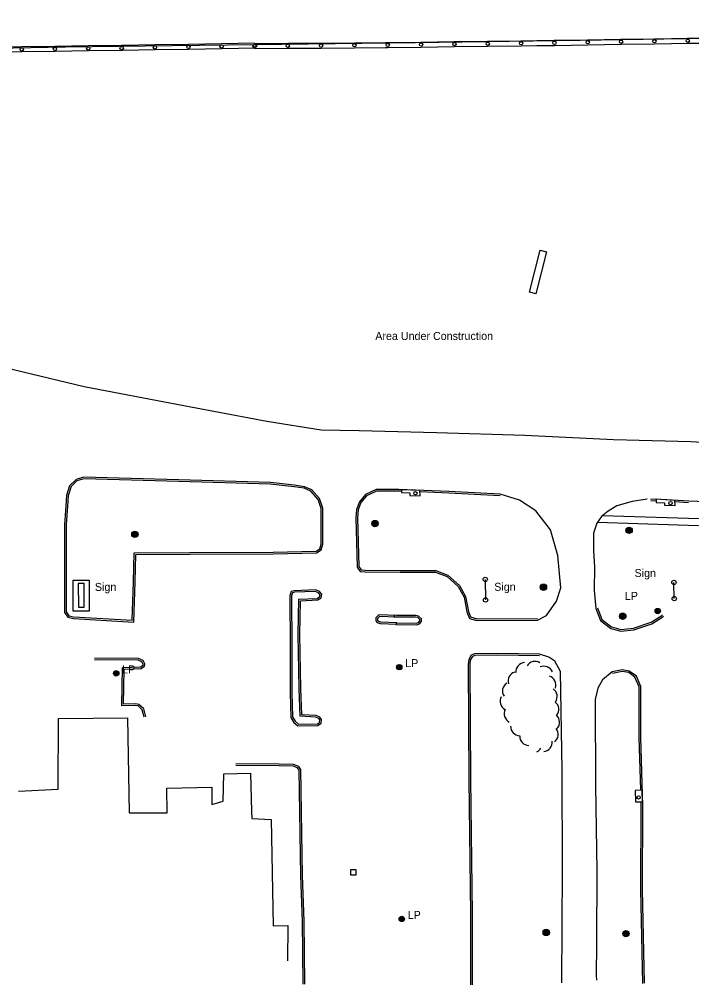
# Model space of a CAD drawing. Extents: x 2402803 to 2427059, y 6985292 to 6997652.
# Drawn here: x 2425135 to 2425538, y 6990903 to 6991482 of the extents above; entities that cross this region are included whole.
import ezdxf

# ---------------------------------------------------------------- set-up
doc = ezdxf.new("R2010")
doc.units = 0
for name, color, linetype in [('p_dtm sidewalk', 7, 'Continuous'), ('p_road - paved curb', 7, 'Continuous'), ('p_road bridge end', 7, 'Continuous'), ('p_road conc barrier', 7, 'Continuous'), ('p_structure building', 7, 'Continuous'), ('p_structure general', 7, 'Continuous'), ('p_structure ruins', 7, 'Continuous'), ('p_structure sign', 7, 'Continuous'), ('p_utility manhole', 7, 'Continuous'), ('p_veg woods', 7, 'Continuous')]:
    doc.layers.add(name, color=color, linetype=linetype)

msp = doc.modelspace()

# ---------------------------------------------------------------- linework, layer by layer
at = {"layer": 'p_dtm sidewalk'}
for points in [[(2425652.12, 6991177.58), (2425638.68, 6991178.64), (2425587.66, 6991180.69), (2425523.6, 6991182.68), (2425484.65, 6991183.87)], [(2425481.82, 6991180.18), (2425578.52, 6991176.96), (2425652.8, 6991174.56)]]:
    msp.add_lwpolyline(points, dxfattribs=at)
at = {"layer": 'p_road - paved curb'}
for points in [[(2425276.44, 6991466.64), (2425372.43, 6991467.86), (2425471.48, 6991469.18), (2425559.27, 6991470.58), (2425641.84, 6991471.87), (2425727.01, 6991473.08), (2425811.27, 6991473.81), (2425920.91, 6991475.23), (2426001.75, 6991476.08), (2426091.45, 6991477.22), (2426168.48, 6991478.47), (2426291.39, 6991479.42), (2426376.85, 6991480.85), (2426458.81, 6991481.68)], [(2424085.62, 6991450.65), (2424135.44, 6991451.24), (2424220.78, 6991452.66), (2424315.02, 6991453.63), (2424400.96, 6991455.1), (2424480.6, 6991456.84), (2424555.83, 6991457.28), (2424637.01, 6991458.12), (2424713.17, 6991459.32), (2424798.89, 6991460.47), (2424879.38, 6991461.7), (2424960, 6991462.41), (2425033.66, 6991463.44), (2425099.83, 6991463.88), (2425162.63, 6991465.14), (2425226.38, 6991466.03), (2425276.44, 6991466.64)], [(2424087.82, 6991420.34), (2424133.75, 6991415.87), (2424179.79, 6991411.24), (2424235.26, 6991406.66), (2424287.31, 6991403.48), (2424341.52, 6991399.58), (2424409.08, 6991394.92), (2424475.81, 6991389.61), (2424552.95, 6991381.5), (2424617.23, 6991373.39), (2424688.36, 6991362.28), (2424762.81, 6991349.39), (2424827.94, 6991336.82), (2424909.98, 6991320.46), (2424972.25, 6991306.94), (2425041.09, 6991291.93), (2425100.58, 6991279.1), (2425173.89, 6991261.46), (2425230.4, 6991250.75), (2425283.52, 6991240.72)], [(2425283.52, 6991240.72), (2425316, 6991235.49), (2425338.86, 6991235.09), (2425385.28, 6991233.86), (2425438.18, 6991232.19), (2425491.29, 6991229.75), (2425537.8, 6991228.5), (2425597.1, 6991225)], [(2425285.6, 6991203.8), (2425230.7, 6991205.52), (2425173.57, 6991206.98), (2425169.02, 6991205.7), (2425165.12, 6991201.95), (2425163.23, 6991196.09), (2425162.94, 6991189.81), (2425162.15, 6991178.67), (2425162, 6991158.62), (2425161.98, 6991125.91), (2425164.09, 6991123.07), (2425167.39, 6991122.26), (2425203.67, 6991120.19), (2425204.43, 6991144.25), (2425204.77, 6991160.64), (2425237.23, 6991160.88), (2425287.24, 6991161.16)], [(2425285.57, 6991202.8), (2425230.67, 6991204.52), (2425173.7, 6991205.98), (2425169.53, 6991204.81), (2425165.99, 6991201.4), (2425164.22, 6991195.91), (2425163.94, 6991189.75), (2425163.15, 6991178.63), (2425163, 6991158.62), (2425162.98, 6991126.24), (2425164.68, 6991123.96), (2425167.54, 6991123.25), (2425202.7, 6991121.25), (2425203.43, 6991144.28), (2425203.79, 6991161.63), (2425237.22, 6991161.88), (2425287.23, 6991162.16)], [(2425287.22, 6991162.16), (2425312.95, 6991162.73), (2425315.17, 6991164.16), (2425316.03, 6991166.99), (2425316.09, 6991188.37), (2425314.17, 6991193.69), (2425309.75, 6991198.58), (2425305.77, 6991200.38), (2425299.77, 6991201.25), (2425285.49, 6991202.81)], [(2425287.24, 6991161.16), (2425313.25, 6991161.74), (2425316.02, 6991163.52), (2425317.03, 6991166.84), (2425317.09, 6991188.54), (2425315.04, 6991194.21), (2425310.35, 6991199.41), (2425306.05, 6991201.35), (2425299.9, 6991202.24), (2425285.6, 6991203.8)], [(2425423.43, 6991196.94), (2425392.66, 6991198.48), (2425362.55, 6991199.73), (2425348.96, 6991199.66), (2425342.62, 6991196.6), (2425339.05, 6991192.32), (2425337.24, 6991187.68), (2425336.87, 6991182.77), (2425337.64, 6991153.16), (2425339.38, 6991150.57), (2425342.34, 6991150.38), (2425363.41, 6991150.19), (2425384.63, 6991150.07), (2425391.53, 6991147.45), (2425398.15, 6991141.45), (2425401.76, 6991135.15), (2425403.4, 6991126.22), (2425404.97, 6991122.39), (2425409.46, 6991121.1), (2425445.71, 6991121.28)], [(2425364.13, 6991198.66), (2425362.53, 6991198.73), (2425349.19, 6991198.66), (2425343.25, 6991195.79), (2425339.92, 6991191.8), (2425338.23, 6991187.46), (2425337.87, 6991182.75), (2425338.63, 6991153.48), (2425339.94, 6991151.54), (2425342.38, 6991151.38), (2425363.42, 6991151.19), (2425384.82, 6991151.07), (2425392.06, 6991148.32), (2425398.94, 6991142.08), (2425402.71, 6991135.5), (2425404.36, 6991126.5), (2425405.71, 6991123.22), (2425409.6, 6991122.1), (2425445.71, 6991122.28)], [(2425423.38, 6991195.94), (2425392.61, 6991197.48), (2425375.4, 6991198.2)], [(2425445.71, 6991121.28), (2425451.11, 6991124.11), (2425457.28, 6991132.66), (2425459.7, 6991140.62), (2425457.98, 6991160.16), (2425453.65, 6991175.44), (2425444.7, 6991186.97), (2425435.04, 6991193.28), (2425423.43, 6991196.94)], [(2425511.66, 6991193.81), (2425502.61, 6991192.44), (2425493.29, 6991189.89), (2425488.17, 6991186.68), (2425484.15, 6991183.47), (2425481.33, 6991179.48), (2425479.48, 6991173.5), (2425479.37, 6991162.73), (2425479.95, 6991153.32), (2425479.77, 6991139.36), (2425480.79, 6991128.37)], [(2425536.51, 6991192.77), (2425516.73, 6991193.92), (2425513.65, 6991193.58)], [(2425516.83, 6991192.92), (2425516.76, 6991192.92), (2425513.76, 6991192.59)], [(2425536.45, 6991191.77), (2425528.2, 6991192.25)], [(2425580.85, 6991191.21), (2425557.62, 6991191.79), (2425536.51, 6991192.77)], [(2425303.29, 6991112.64), (2425303.6, 6991132.97), (2425314.02, 6991133.41), (2425316, 6991134.78), (2425316.51, 6991136.87), (2425315, 6991138.59), (2425312.6, 6991139.51), (2425299.84, 6991139), (2425298.09, 6991138.51), (2425297.2, 6991136.17), (2425297.47, 6991105.1)], [(2425302.29, 6991112.66), (2425302.61, 6991133.93), (2425313.69, 6991134.4), (2425315.12, 6991135.39), (2425315.42, 6991136.6), (2425314.41, 6991137.74), (2425312.43, 6991138.5), (2425300, 6991138.01), (2425298.85, 6991137.68), (2425298.2, 6991135.99), (2425298.47, 6991105.11)], [(2425361.21, 6991124.17), (2425350.61, 6991124.42), (2425348.82, 6991122.62), (2425348.86, 6991121), (2425349.7, 6991119.81), (2425351.39, 6991119.23), (2425361.47, 6991118.94)], [(2425360.89, 6991119.77), (2425373.22, 6991119.44), (2425374.48, 6991119.91), (2425375.25, 6991120.88), (2425375.2, 6991121.73), (2425373.99, 6991122.82), (2425372.63, 6991123.18), (2425359.72, 6991123.17), (2425360.37, 6991124.77)], [(2425360.86, 6991118.77), (2425373.39, 6991118.44), (2425375.09, 6991119.07), (2425376.27, 6991120.55), (2425376.18, 6991122.2), (2425374.48, 6991123.73), (2425372.76, 6991124.18), (2425361.21, 6991124.17), (2425361.3, 6991124.39)], [(2425480.79, 6991128.37), (2425483.51, 6991121.01), (2425489.78, 6991116.36), (2425495.71, 6991114.74), (2425503.57, 6991115.44), (2425514.39, 6991119.18), (2425520.91, 6991123.32), (2425521.36, 6991123.73)], [(2425481.73, 6991128.72), (2425484.34, 6991121.64), (2425490.22, 6991117.28), (2425495.8, 6991115.75), (2425503.36, 6991116.43), (2425513.95, 6991120.09), (2425520.3, 6991124.12), (2425520.69, 6991124.47)], [(2425361.19, 6991123.17), (2425351.02, 6991123.41), (2425349.83, 6991122.22), (2425349.85, 6991121.33), (2425350.33, 6991120.65), (2425351.57, 6991120.23), (2425361.5, 6991119.94)], [(2425302.81, 6991080.23), (2425302.29, 6991112.62)], [(2425303.81, 6991080.25), (2425303.29, 6991112.64)], [(2425297.47, 6991105.1), (2425297.48, 6991077.7), (2425297.85, 6991062.95), (2425299.64, 6991060.03), (2425302.14, 6991057.93), (2425314.08, 6991058.14), (2425316, 6991059.45), (2425316.25, 6991061.71), (2425315.21, 6991063.16), (2425312.96, 6991064.22), (2425304.38, 6991064.61), (2425303.81, 6991080.25)], [(2425298.47, 6991105.1), (2425298.48, 6991077.71), (2425298.84, 6991063.24), (2425300.41, 6991060.69), (2425302.5, 6991058.94), (2425313.76, 6991059.13), (2425315.06, 6991060.02), (2425315.21, 6991061.44), (2425314.55, 6991062.37), (2425312.71, 6991063.23), (2425303.41, 6991063.65), (2425302.81, 6991080.21)], [(2425447.08, 6991100.87), (2425421.85, 6991101.41), (2425408.01, 6991101.18), (2425406.08, 6991100.35), (2425404.53, 6991097.72), (2425404.23, 6991094.76), (2425404.66, 6991025.81), (2425405.54, 6990944.93), (2425405.63, 6990902.68)], [(2425460.38, 6990903.89), (2425460.8, 6990971.73), (2425460.53, 6991031.34), (2425459.53, 6991090.55), (2425456.18, 6991096.62), (2425452.69, 6991099.08), (2425447.08, 6991100.87)], [(2425209.82, 6991063.12), (2425208.67, 6991067.57), (2425206.26, 6991069.87), (2425204.77, 6991070.21), (2425196.45, 6991069.98), (2425196.85, 6991092.9), (2425207.68, 6991093.3), (2425209.2, 6991094.31), (2425209.3, 6991095), (2425208.56, 6991096.34), (2425206.32, 6991097.24), (2425180.13, 6991097.6)], [(2425210.79, 6991063.37), (2425209.57, 6991068.1), (2425206.75, 6991070.79), (2425204.87, 6991071.21), (2425197.47, 6991071.01), (2425197.83, 6991091.94), (2425208, 6991092.31), (2425210.13, 6991093.72), (2425210.34, 6991095.19), (2425209.26, 6991097.14), (2425206.52, 6991098.24), (2425180.14, 6991098.6)], [(2425447.06, 6991099.87), (2425421.85, 6991100.41), (2425408.22, 6991100.18), (2425406.78, 6991099.56), (2425405.5, 6991097.4), (2425405.23, 6991094.71), (2425405.66, 6991025.82), (2425406.54, 6990944.94), (2425406.63, 6990902.68)], [(2425490.51, 6991090.31), (2425484.79, 6991085.53), (2425482.06, 6991080.54), (2425480.36, 6991073.79), (2425480.49, 6991022.03), (2425481.32, 6990970.89), (2425481.19, 6990927.19), (2425480.96, 6990908.28), (2425481.22, 6990905.34)], [(2425510.01, 6990903.51), (2425508.85, 6990959.74), (2425508.98, 6991009.72), (2425507.84, 6991050.95), (2425507.79, 6991081.6), (2425505.09, 6991087.8), (2425500.88, 6991090.82), (2425496.57, 6991091.5), (2425490.51, 6991090.31)], [(2425507.71, 6991019.45), (2425506.84, 6991050.94), (2425506.79, 6991081.39), (2425504.28, 6991087.15), (2425500.49, 6991089.87), (2425496.59, 6991090.48), (2425490.7, 6991089.33)], [(2425290.83, 6991035.04), (2425264.86, 6991035.12)], [(2425290.83, 6991034.04), (2425264.86, 6991034.12)], [(2425305.15, 6990902.92), (2425304.91, 6990940.79), (2425303.9, 6990968.18), (2425302.89, 6991031.33), (2425301.92, 6991032.76), (2425299.21, 6991033.67), (2425290.79, 6991034.04)], [(2425306.15, 6990902.93), (2425305.91, 6990940.81), (2425304.9, 6990968.21), (2425303.89, 6991031.65), (2425302.55, 6991033.6), (2425299.39, 6991034.66), (2425290.83, 6991035.04)], [(2425509.01, 6990903.49), (2425507.85, 6990959.73), (2425507.98, 6991009.71), (2425507.92, 6991011.85)]]:
    msp.add_lwpolyline(points, dxfattribs=at)
at = {"layer": 'p_road bridge end'}
for points in [[(2425375.29, 6991199.1), (2425364.16, 6991199.56), (2425364.16, 6991197.84), (2425369.28, 6991197.66), (2425369.16, 6991196.06), (2425375.35, 6991195.91)], [(2425375.35, 6991195.91), (2425375.28, 6991199.1)], [(2425528.18, 6991193.15), (2425516.96, 6991193.8), (2425516.99, 6991191.92)], [(2425516.99, 6991191.94), (2425522.07, 6991191.76), (2425521.91, 6991190.25), (2425528.3, 6991190.08), (2425528.18, 6991193.15)]]:
    msp.add_lwpolyline(points, dxfattribs=at)
for points in [[(2425508.81, 6991012.39), (2425508.61, 6991019.32), (2425504.47, 6991019.21), (2425504.67, 6991012.28)], [(2425333.75, 6990971.74), (2425336.85, 6990971.79), (2425336.9, 6990968.38), (2425333.8, 6990968.33)]]:
    msp.add_lwpolyline(points, close=True, dxfattribs=at)
at = {"layer": 'p_road conc barrier'}
for p, q in [((2425176.35, 6991465.69), (2425156.36, 6991465.4)), ((2425196.34, 6991465.97), (2425176.35, 6991465.69)), ((2425236.33, 6991466.64), (2425216.34, 6991466.3)), ((2425256.33, 6991466.97), (2425236.33, 6991466.64)), ((2425276.32, 6991467.3), (2425256.33, 6991466.97)), ((2425276.01, 6991467.15), (2425295.99, 6991467.3)), ((2425295.99, 6991467.3), (2425315.97, 6991467.46)), ((2425315.97, 6991467.46), (2425335.95, 6991467.61)), ((2425355.92, 6991467.78), (2425375.91, 6991468.03)), ((2425375.91, 6991468.03), (2425395.91, 6991468.28)), ((2425395.91, 6991468.28), (2425415.9, 6991468.53)), ((2425395.94, 6991465.28), (2425415.94, 6991465.53)), ((2425415.9, 6991468.53), (2425435.89, 6991468.78)), ((2425415.94, 6991465.53), (2425435.93, 6991465.78)), ((2425455.88, 6991469.07), (2425475.87, 6991469.38)), ((2425455.93, 6991466.07), (2425475.92, 6991466.38)), ((2425475.87, 6991469.38), (2425495.87, 6991469.7)), ((2425475.92, 6991466.38), (2425495.92, 6991466.7)), ((2425495.87, 6991469.7), (2425515.86, 6991470.02)), ((2425495.92, 6991466.7), (2425515.91, 6991467.02)), ((2425535.87, 6991470.29), (2425555.86, 6991470.51)), ((2425535.9, 6991467.29), (2425555.9, 6991467.51)), ((2425156.36, 6991465.4), (2425136.37, 6991465.12)), ((2425156.4, 6991462.4), (2425136.41, 6991462.12)), ((2425176.4, 6991462.69), (2425156.4, 6991462.4)), ((2425196.39, 6991462.97), (2425176.4, 6991462.69)), ((2425236.38, 6991463.64), (2425216.39, 6991463.3)), ((2425256.38, 6991463.97), (2425236.38, 6991463.64)), ((2425276.37, 6991464.3), (2425256.38, 6991463.97)), ((2425276.03, 6991464.15), (2425296.01, 6991464.31)), ((2425296.01, 6991464.31), (2425315.99, 6991464.46)), ((2425315.99, 6991464.46), (2425335.98, 6991464.62)), ((2425355.96, 6991464.78), (2425375.95, 6991465.03)), ((2425375.95, 6991465.03), (2425395.94, 6991465.28))]:
    msp.add_line(p, q, dxfattribs=at)
for points in [[(2425216.34, 6991466.3), (2425196.89, 6991465.98), (2425196.34, 6991465.97)], [(2425335.95, 6991467.61), (2425354.64, 6991467.76), (2425355.92, 6991467.78)], [(2425435.89, 6991468.78), (2425445.34, 6991468.9), (2425455.88, 6991469.07)], [(2425435.93, 6991465.78), (2425445.38, 6991465.9), (2425455.93, 6991466.07)], [(2425515.86, 6991470.02), (2425526.17, 6991470.18), (2425535.87, 6991470.29)], [(2425515.91, 6991467.02), (2425526.21, 6991467.18), (2425535.9, 6991467.29)], [(2425136.37, 6991465.12), (2425119.82, 6991464.88), (2425116.38, 6991464.83)], [(2425136.41, 6991462.12), (2425119.86, 6991461.88), (2425116.42, 6991461.83)], [(2425216.39, 6991463.3), (2425196.93, 6991462.98), (2425196.39, 6991462.97)], [(2425335.98, 6991464.62), (2425354.67, 6991464.76), (2425355.96, 6991464.78)]]:
    msp.add_lwpolyline(points, dxfattribs=at)
for centre in [(2425216.36, 6991464.8), (2425236.36, 6991465.14), (2425256.35, 6991465.47), (2425276.02, 6991465.65), (2425276.35, 6991465.8), (2425296, 6991465.81), (2425315.98, 6991465.96), (2425335.96, 6991466.12), (2425355.94, 6991466.28), (2425375.93, 6991466.53), (2425395.93, 6991466.78), (2425415.92, 6991467.03), (2425435.91, 6991467.28), (2425455.9, 6991467.57), (2425475.9, 6991467.88), (2425495.89, 6991468.2), (2425515.89, 6991468.52), (2425535.89, 6991468.79), (2425136.39, 6991463.62), (2425156.38, 6991463.9), (2425176.37, 6991464.19), (2425196.37, 6991464.47)]:
    msp.add_circle(centre, 1, dxfattribs=at)
at = {"layer": 'p_structure building'}
msp.add_lwpolyline([(2425134.44, 6991018.79), (2425158.3, 6991019.98), (2425158.46, 6991062.29), (2425199.77, 6991062.76), (2425200.81, 6991005.76), (2425223.69, 6991005.69), (2425223.43, 6991020.55), (2425250.36, 6991021.19), (2425250.43, 6991010.7), (2425257.34, 6991012.67), (2425257.56, 6991029.12), (2425273.63, 6991029.58), (2425274.32, 6991006.46), (2425274.54, 6991002.42), (2425286.06, 6991001.81), (2425287.26, 6990937.91), (2425295.95, 6990938.23), (2425295.77, 6990917.06)], dxfattribs=at)
at = {"layer": 'p_structure general'}
for points in [[(2425176.89, 6991145.2), (2425176.84, 6991126.61), (2425167.23, 6991126.64), (2425167.28, 6991145.23)], [(2425173.93, 6991129.14), (2425173.85, 6991143.22), (2425170.31, 6991143.2), (2425170.39, 6991129.12)]]:
    msp.add_lwpolyline(points, close=True, dxfattribs=at)
for centre in [(2425372.58, 6991197.44), (2425525.58, 6991191.51), (2425506.44, 6991014.96)]:
    msp.add_circle(centre, 1, dxfattribs=at)
at = {"layer": 'p_structure ruins'}
msp.add_lwpolyline([(2425440.99, 6991317.95), (2425447.45, 6991343.12), (2425451.27, 6991342.15), (2425444.81, 6991316.98)], close=True, dxfattribs=at)
at = {"layer": 'p_structure sign'}
for p, q in [((2425414.42, 6991145.75), (2425414.61, 6991133.45)), ((2425527.81, 6991134.24), (2425527.67, 6991143.92))]:
    msp.add_line(p, q, dxfattribs=at)
for centre in [(2425414.43, 6991145.74), (2425527.66, 6991143.93), (2425527.8, 6991134.25), (2425414.62, 6991133.44)]:
    msp.add_circle(centre, 1.3, dxfattribs=at)
at = {"layer": 'p_utility manhole'}
for centre, radius in [((2425348.3, 6991179.26), 1.9), ((2425348.3, 6991179.26), 1.44), ((2425348.3, 6991179.26), 0.973), ((2425348.3, 6991179.26), 0.539), ((2425348.3, 6991179.26), 0.192), ((2425500.74, 6991175.22), 1.9), ((2425500.74, 6991175.22), 1.44), ((2425500.74, 6991175.22), 0.973), ((2425204.3, 6991172.77), 1.9), ((2425204.3, 6991172.77), 1.44), ((2425204.3, 6991172.77), 0.973), ((2425204.3, 6991172.77), 0.539), ((2425204.3, 6991172.77), 0.192), ((2425500.74, 6991175.22), 0.539), ((2425500.74, 6991175.22), 0.192), ((2425449.36, 6991141.07), 1.9), ((2425449.36, 6991141.07), 1.44), ((2425449.36, 6991141.07), 0.973), ((2425449.36, 6991141.07), 0.539), ((2425449.36, 6991141.07), 0.192), ((2425496.94, 6991123.68), 1.9), ((2425496.94, 6991123.68), 1.44), ((2425496.94, 6991123.68), 0.973), ((2425496.94, 6991123.68), 0.539), ((2425517.88, 6991126.75), 1.6), ((2425517.88, 6991126.75), 1.3), ((2425517.88, 6991126.75), 1), ((2425517.88, 6991126.75), 0.539), ((2425517.88, 6991126.75), 0.192), ((2425496.94, 6991123.68), 0.192), ((2425193.13, 6991089.36), 1.6), ((2425193.13, 6991089.36), 1.3), ((2425193.13, 6991089.36), 1), ((2425193.13, 6991089.36), 0.539), ((2425193.13, 6991089.36), 0.192), ((2425362.92, 6991093.12), 1.6), ((2425362.92, 6991093.12), 1.3), ((2425362.92, 6991093.12), 1), ((2425362.92, 6991093.12), 0.539), ((2425362.92, 6991093.12), 0.192), ((2425364.36, 6990942.1), 1.6), ((2425364.36, 6990942.1), 1.3), ((2425364.36, 6990942.1), 1), ((2425364.36, 6990942.1), 0.539), ((2425364.36, 6990942.1), 0.192), ((2425451.02, 6990934.01), 1.9), ((2425451.02, 6990934.01), 1.44), ((2425451.02, 6990934.01), 0.973), ((2425451.02, 6990934.01), 0.539), ((2425451.02, 6990934.01), 0.192), ((2425498.88, 6990933.29), 1.9), ((2425498.88, 6990933.29), 1.44), ((2425498.88, 6990933.29), 0.973), ((2425498.88, 6990933.29), 0.539), ((2425498.88, 6990933.29), 0.192)]:
    msp.add_circle(centre, radius, dxfattribs=at)
at = {"layer": 'p_veg woods'}
for centre, start, end in [((2425438.39, 6991090.2), 93.52141, 183.52141), ((2425444.36, 6991090.94), 58.85015, 148.85015), ((2425433.84, 6991084.82), 107.42263, 197.42263), ((2425449.61, 6991088.04), 23.34498, 113.34498), ((2425430.43, 6991078.77), 123.58328, 213.58328), ((2425451.18, 6991082.4), 341.52347, 71.52347), ((2425451.95, 6991075.47), 325.15691, 55.15691), ((2425429.01, 6991072.81), 152.85427, 242.85427), ((2425453, 6991067.72), 322.49485, 52.49485), ((2425431.46, 6991065.19), 152.85427, 242.85427), ((2425453.39, 6991060.06), 317.75976, 47.75976), ((2425435.29, 6991057.62), 178.19156, 268.12449), ((2425452.55, 6991052.79), 307.85428, 37.85428), ((2425440.76, 6991051.78), 178.12449, 268.12449), ((2425448.97, 6991048.12), 276.30301, 6.30301), ((2425442.97, 6991047.36), 296.16069, 330.37242)]:
    msp.add_arc(centre, 5.65, start, end, dxfattribs=at)

# ---------------------------------------------------------------- texts
at = {"layer": 'p_structure ruins'}
msp.add_text('Area Under Construction', height=4.8, dxfattribs=at).set_placement((2425348.51, 6991289.36))
at = {"layer": 'p_structure sign'}
for p in [(2425504.03, 6991147.19), (2425180.31, 6991138.85), (2425419.85, 6991138.94)]:
    msp.add_text('Sign', height=4.8, dxfattribs=at).set_placement(p)
at = {"layer": 'p_utility manhole'}
for p in [(2425494.65, 6991133.43), (2425362.92, 6991093.12), (2425193.13, 6991089.36), (2425364.36, 6990942.1)]:
    msp.add_text('  LP', height=4.8, dxfattribs=at).set_placement(p)

doc.saveas('drawing.dxf')
